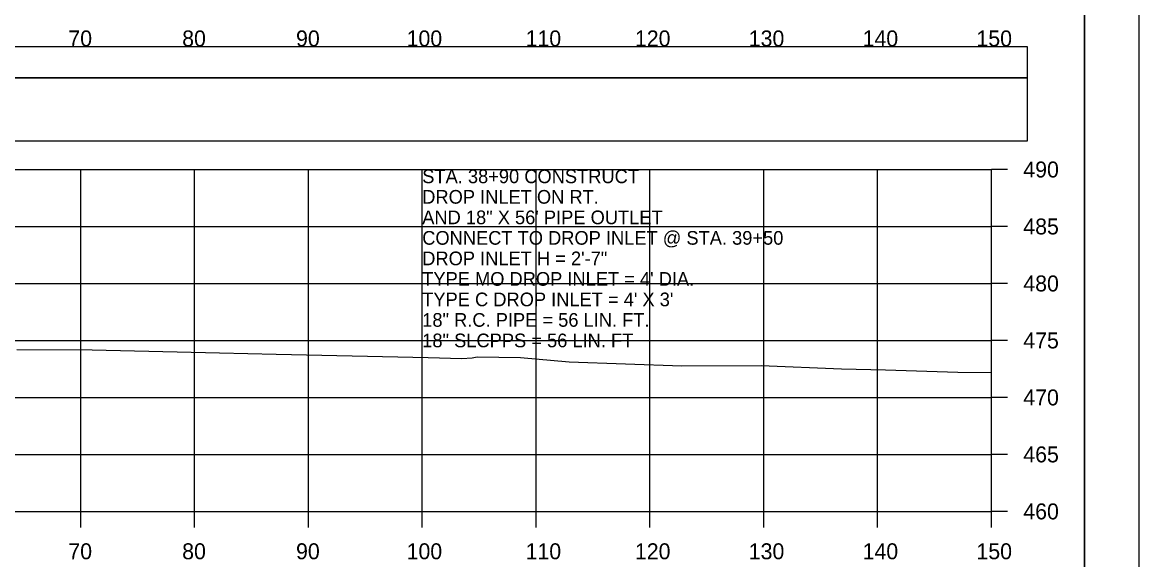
# Model space of a CAD drawing. Extents: x 1371057 to 1372761, y 380005 to 390517.
# Drawn here: x 1371959.1 to 1372057.1, y 381394.9 to 381442 of the extents above; entities that cross this region are included whole.
import ezdxf

# ---------------------------------------------------------------- set-up
doc = ezdxf.new("R2010")
doc.units = 0
for name, color, linetype in [('R_Axis', 7, 'Continuous'), ('R_Axis Annot', 7, 'Continuous'), ('R_Border', 7, 'Continuous'), ('R_Detour', 7, 'Continuous'), ('R_Dimension', 7, 'Continuous'), ('R_Exist Surface', 7, 'Continuous'), ('R_Grid', 7, 'Continuous'), ('R_No Plot', 7, 'Continuous'), ('R_Water Annot', 7, 'Continuous')]:
    doc.layers.add(name, color=color, linetype=linetype)

msp = doc.modelspace()

# ---------------------------------------------------------------- linework, layer by layer
at = {"layer": 'R_Axis'}
for p, q in [((1372044.212, 381399.087), (1372044.212, 381429.087)), ((1372045.612, 381429.087), (1372044.212, 381429.087)), ((1372045.612, 381424.087), (1372044.212, 381424.087)), ((1372045.612, 381419.087), (1372044.212, 381419.087)), ((1372045.612, 381414.087), (1372044.212, 381414.087)), ((1372045.612, 381409.087), (1372044.212, 381409.087)), ((1372045.612, 381404.087), (1372044.212, 381404.087)), ((1371744.212, 381399.087), (1372044.212, 381399.087)), ((1371964.212, 381397.687), (1371964.212, 381399.087)), ((1371974.212, 381397.687), (1371974.212, 381399.087)), ((1371984.212, 381397.687), (1371984.212, 381399.087)), ((1371994.212, 381397.687), (1371994.212, 381399.087)), ((1372004.212, 381397.687), (1372004.212, 381399.087)), ((1372014.212, 381397.687), (1372014.212, 381399.087)), ((1372024.212, 381397.687), (1372024.212, 381399.087)), ((1372034.212, 381397.687), (1372034.212, 381399.087)), ((1372044.212, 381397.687), (1372044.212, 381399.087)), ((1372045.612, 381399.087), (1372044.212, 381399.087))]:
    msp.add_line(p, q, dxfattribs=at)
at = {"layer": 'R_Border'}
msp.add_line((1372052.392, 381289.087), (1372052.392, 381494.547), dxfattribs=at)
at = {"layer": 'R_Detour'}
msp.add_lwpolyline([(1371741.057, 381437.134), (1372047.367, 381437.134), (1372047.367, 381439.84), (1371741.057, 381439.84)], close=True, dxfattribs=at)
at = {"layer": 'R_Dimension'}
msp.add_lwpolyline([(1371741.057, 381431.612), (1372047.367, 381431.612), (1372047.367, 381437.134), (1371741.057, 381437.134)], close=True, dxfattribs=at)
at = {"layer": 'R_Exist Surface'}
msp.add_lwpolyline([(1371958.612, 381413.286), (1371965.221, 381413.249), (1371976.39, 381413.01), (1371981.384, 381412.87), (1371994.733, 381412.596), (1371997.681, 381412.515), (1371998.601, 381412.562), (1371999.03, 381412.636), (1372002.839, 381412.604), (1372007.118, 381412.204), (1372017.002, 381411.858), (1372023.973, 381411.9), (1372031.054, 381411.604), (1372034.916, 381411.497), (1372041.249, 381411.309), (1372044.212, 381411.288)], dxfattribs=at)
at = {"layer": 'R_Grid'}
for p, q in [((1371744.212, 381429.087), (1372044.212, 381429.087)), ((1371964.212, 381399.087), (1371964.212, 381429.087)), ((1371974.212, 381399.087), (1371974.212, 381429.087)), ((1371984.212, 381399.087), (1371984.212, 381429.087)), ((1371994.212, 381399.087), (1371994.212, 381429.087)), ((1372004.212, 381399.087), (1372004.212, 381429.087)), ((1372014.212, 381399.087), (1372014.212, 381429.087)), ((1372024.212, 381399.087), (1372024.212, 381429.087)), ((1372034.212, 381399.087), (1372034.212, 381429.087)), ((1372044.212, 381399.087), (1372044.212, 381429.087)), ((1371744.212, 381424.087), (1372044.212, 381424.087)), ((1371744.212, 381419.087), (1372044.212, 381419.087)), ((1371744.212, 381414.087), (1372044.212, 381414.087)), ((1371744.212, 381409.087), (1372044.212, 381409.087)), ((1371744.212, 381404.087), (1372044.212, 381404.087)), ((1371744.212, 381399.087), (1372044.212, 381399.087))]:
    msp.add_line(p, q, dxfattribs=at)
at = {"layer": 'R_No Plot'}
for points in [[(1371723.805, 381498.442), (1372057.145, 381498.442), (1372057.145, 381285.104), (1371723.805, 381285.104)], [(1371970.132, 381494.547), (1371989.752, 381494.547), (1371989.752, 381484.667), (1372005.864, 381484.667), (1372029.064, 381484.667), (1372029.185, 381456.51), (1372052.392, 381456.51), (1372052.392, 381289.087), (1371736.212, 381289.087), (1371736.212, 381494.547)]]:
    msp.add_lwpolyline(points, close=True, dxfattribs=at)

# ---------------------------------------------------------------- texts
at = {"layer": 'R_Axis Annot'}
for s, p in [('70', (1371963.127, 381439.887)), ('80', (1371973.127, 381439.887)), ('90', (1371983.127, 381439.887)), ('100', (1371992.84, 381439.887)), ('110', (1372003.292, 381439.887)), ('120', (1372012.895, 381439.887)), ('130', (1372022.895, 381439.887)), ('140', (1372032.895, 381439.887)), ('150', (1372042.895, 381439.887)), ('490', (1372047.012, 381428.387)), ('485', (1372047.012, 381423.387)), ('480', (1372047.012, 381418.387)), ('475', (1372047.012, 381413.387)), ('470', (1372047.012, 381408.387)), ('465', (1372047.012, 381403.387)), ('460', (1372047.012, 381398.387)), ('70', (1371963.127, 381394.887)), ('80', (1371973.127, 381394.887)), ('90', (1371983.127, 381394.887)), ('100', (1371992.84, 381394.887)), ('110', (1372003.292, 381394.887)), ('120', (1372012.895, 381394.887)), ('130', (1372022.895, 381394.887)), ('140', (1372032.895, 381394.887)), ('150', (1372042.895, 381394.887))]:
    msp.add_text(s, height=1.4, dxfattribs=at).set_placement(p)
at = {"layer": 'R_Water Annot'}
for s, p in [('STA. 38+90 CONSTRUCT', (1371994.212, 381427.887)), ('DROP INLET ON RT.', (1371994.212, 381426.087)), ('AND 18" X 56\' PIPE OUTLET', (1371994.212, 381424.287)), ('CONNECT TO DROP INLET @ STA. 39+50', (1371994.212, 381422.487)), ('DROP INLET H = 2\'-7"', (1371994.212, 381420.687)), ("TYPE MO DROP INLET = 4' DIA.", (1371994.212, 381418.887)), ("TYPE C DROP INLET = 4' X 3'", (1371994.212, 381417.087)), ('18" R.C. PIPE = 56 LIN. FT.', (1371994.212, 381415.287)), ('18" SLCPPS = 56 LIN. FT', (1371994.212, 381413.487))]:
    msp.add_text(s, height=1.2, dxfattribs=at).set_placement(p)

doc.saveas('drawing.dxf')
